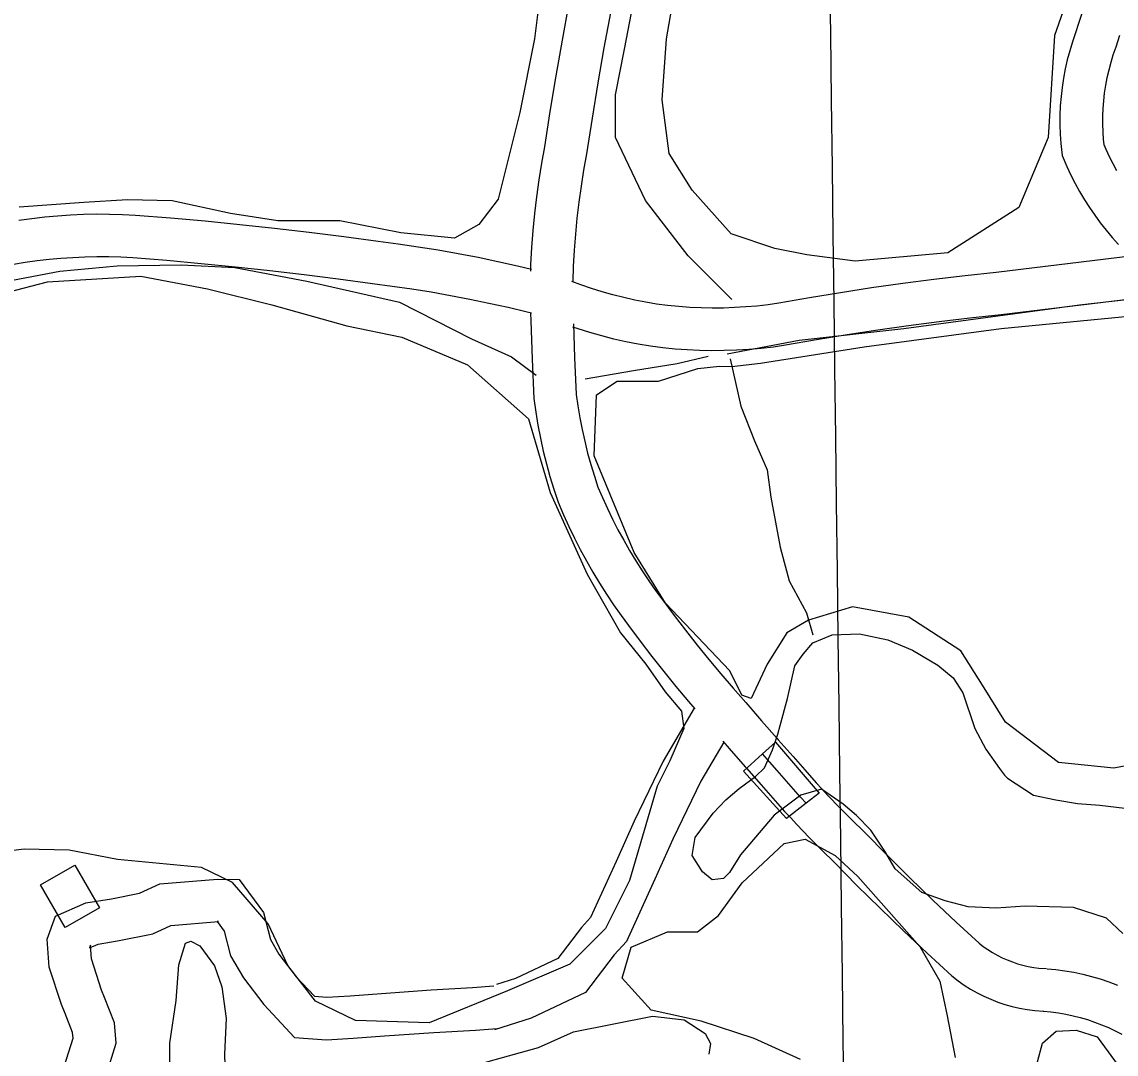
# Model space of a CAD drawing. Extents: x 3715084 to 3753216, y 488173 to 513963.
# Drawn here: x 3734573 to 3735343, y 497660 to 498387 of the extents above; entities that cross this region are included whole.
import ezdxf

# ---------------------------------------------------------------- set-up
doc = ezdxf.new("R2010")
doc.units = 0
for name, color, linetype in [('V-BLDG-OTLN', 7, 'Continuous'), ('V-BRDG-OTLN', 7, 'Continuous'), ('V-GRID-MAJR', 7, 'Continuous'), ('V-ROAD-CNTR', 7, 'Continuous'), ('V-SITE-VEGE', 7, 'Continuous'), ('V-TOPO-SHOR', 7, 'Continuous')]:
    doc.layers.add(name, color=color, linetype=linetype)

msp = doc.modelspace()

# ---------------------------------------------------------------- linework, layer by layer
at = {"layer": 'V-BLDG-OTLN'}
msp.add_lwpolyline([(3734603.261, 497749.349), (3734585.968, 497779.47500000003), (3734610.077, 497793.314), (3734627.36, 497763.184)], close=True, dxfattribs=at)
at = {"layer": 'V-BRDG-OTLN'}
msp.add_lwpolyline([(3735080.72, 497859.39900000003), (3735093.946, 497871.498), (3735103.1580000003, 497879.897), (3735133.9020000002, 497844), (3735124.711, 497836.854), (3735110.827, 497826.063)], close=True, dxfattribs=at)
msp.add_lwpolyline([(3735124.711, 497836.854), (3735120.7320000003, 497841.161), (3735112.517, 497850.387), (3735104.473, 497859.759), (3735093.946, 497871.498)], dxfattribs=at)
at = {"layer": 'V-GRID-MAJR'}
msp.add_spline([(3735199.485, 493788.957), (3735123.717, 499845.93700000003), (3735047.9050000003, 505906.385), (3734972.094, 511966.84500000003), (3734972.051, 511970.3)], degree=3, dxfattribs=at)
at = {"layer": 'V-ROAD-CNTR'}
for points in [[(3734957.5419398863, 498398.90196140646), (3734952.934288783, 498373.9063845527), (3734948.5711131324, 498348.87092924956), (3734944.4532117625, 498323.7913609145), (3734940.624048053, 498298.93961078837), (3734938.552787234, 498287.5073270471), (3734936.6610161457, 498275.6845275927), (3734935.013659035, 498263.8297147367), (3734933.6085368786, 498251.94006166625), (3734932.448627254, 498240.0248130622), (3734931.534021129, 498228.0887412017), (3734930.8658657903, 498216.1368688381), (3734930.6973504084, 498211.39157336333)], [(3734987.018060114, 498393.3180385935), (3734982.463711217, 498368.61161544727), (3734978.1508868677, 498343.8650707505), (3734974.0807882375, 498319.07663908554), (3734970.213951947, 498293.9803892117), (3734968.127212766, 498282.4626729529), (3734966.332983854, 498271.24947240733), (3734964.770340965, 498260.0042852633), (3734963.4374631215, 498248.7259383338), (3734962.337372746, 498237.4251869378), (3734961.4699788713, 498226.10525879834), (3734960.8361342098, 498214.76713116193), (3734960.4583439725, 498204.1287770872)], [(3735319.453301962, 498394.89351881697), (3735316.6653939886, 498386.50687487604), (3735314.211328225, 498378.50229848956), (3735312.227162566, 498372.8192807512), (3735310.2874015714, 498366.5270718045), (3735308.5838821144, 498360.1694498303), (3735307.1140945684, 498353.75086796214), (3735305.8840799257, 498347.28072876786), (3735304.8948447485, 498340.77317727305), (3735304.1455394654, 498334.2304095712), (3735303.640901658, 498327.662472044), (3735303.378941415, 498321.0883614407), (3735303.358196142, 498314.5055589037), (3735303.5821158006, 498307.9234132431), (3735304.049713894, 498301.3519120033), (3735304.9713495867, 498292.8819103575), (3735308.3116499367, 498285.0092478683), (3735311.0871775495, 498279.02735801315), (3735314.06190632, 498273.1460735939), (3735317.2270663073, 498267.367439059), (3735320.585117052, 498261.6967378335), (3735324.131189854, 498256.1379413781), (3735327.8589517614, 498250.7048230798), (3735331.7648252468, 498245.39781215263), (3735335.8485599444, 498240.2208964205), (3735340.1010293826, 498235.18610245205), (3735344.660089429, 498230.13785369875)], [(3735345.2446060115, 498377.377125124), (3735342.724671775, 498369.1577015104), (3735340.732837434, 498363.4527192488), (3735339.120598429, 498358.2229281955), (3735337.704117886, 498352.9365501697), (3735336.481905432, 498347.5991320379), (3735335.4599200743, 498342.22327123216), (3735334.6371552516, 498336.810822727), (3735334.014460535, 498331.37359042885), (3735333.595098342, 498325.91552795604), (3735333.377058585, 498320.4436385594), (3735333.3598038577, 498314.9684410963), (3735333.5458842, 498309.49858675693), (3735333.9342861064, 498304.04008799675), (3735334.3166504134, 498300.52608964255), (3735335.7343500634, 498297.1847521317), (3735338.0868224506, 498292.11464198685), (3735340.61009368, 498287.1259264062), (3735343.296933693, 498282.220560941)], [(3734931.460909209, 498212.66913352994), (3734921.710271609, 498214.9761657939), (3734907.788594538, 498218.05644348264), (3734893.827748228, 498220.93228846), (3734879.827566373, 498223.6070167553), (3734865.7876120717, 498226.0780243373), (3734851.7132565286, 498228.34267639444), (3734837.608850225, 498230.4041599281), (3734823.6125333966, 498232.24130849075), (3734799.3948110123, 498235.524150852), (3734775.046474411, 498238.6011273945), (3734750.672436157, 498241.45807279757), (3734726.2733105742, 498244.0897552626), (3734701.8530402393, 498246.5011124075), (3734677.4098186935, 498248.69022271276), (3734652.7933624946, 498250.671764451), (3734643.613269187, 498251.13301785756), (3734634.4738939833, 498251.37538917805), (3734625.332251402, 498251.40346930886), (3734616.1963883, 498251.21734143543), (3734607.0645331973, 498250.8190835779), (3734597.9411644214, 498250.20635105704), (3734588.838210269, 498249.37748615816), (3734579.7562934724, 498248.3384533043), (3734570.700485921, 498247.08295597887)], [(3734931.421953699, 498181.8045078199), (3734928.46324744, 498182.5501078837), (3734915.0157283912, 498185.7318342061), (3734901.521405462, 498188.7175565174), (3734887.9862517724, 498191.50571154), (3734874.412433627, 498194.0989832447), (3734860.8043879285, 498196.49397566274), (3734847.1607434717, 498198.68932360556), (3734833.487149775, 498200.6878400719), (3734819.6454666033, 498202.50469150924), (3734795.499188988, 498205.777849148), (3734771.419525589, 498208.82087260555), (3734747.3175638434, 498211.6459272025), (3734723.190689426, 498214.2482447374), (3734699.0409597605, 498216.63288759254), (3734674.8681813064, 498218.79777728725), (3734650.836637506, 498220.73223554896), (3734642.4627308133, 498221.15298214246), (3734634.030106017, 498221.376610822), (3734625.591748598, 498221.4025306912), (3734617.1556117, 498221.2306585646), (3734608.723466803, 498220.86291642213), (3734600.306835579, 498220.297648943), (3734591.903789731, 498219.53251384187), (3734583.5217065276, 498218.5735466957), (3734575.1655140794, 498217.41504402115), (3734566.832702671, 498216.0617785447)], [(3735353.0751754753, 498221.9033180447), (3735258.536210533, 498210.509084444), (3735236.700457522, 498208.14497732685), (3735214.7188588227, 498205.52032386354), (3735192.770283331, 498202.65194679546), (3735170.853757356, 498199.5447631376), (3735148.9724227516, 498196.1935949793), (3735127.12660979, 498192.600818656), (3735105.660327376, 498188.82817333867), (3735097.9219523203, 498187.74064346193), (3735090.098462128, 498186.8514806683), (3735082.2550081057, 498186.1698550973), (3735074.396121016, 498185.6959236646), (3735066.527265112, 498185.43318422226), (3735058.6525238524, 498185.3760656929), (3735050.781674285, 498185.53026543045), (3735042.9169259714, 498185.89104243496), (3735035.065107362, 498186.46215301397), (3735027.2276072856, 498187.24009464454), (3735019.544472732, 498188.20809283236), (3735011.8853931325, 498189.51752120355), (3735004.1363062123, 498191.0576296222), (3734996.4289882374, 498192.802197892), (3734988.7755733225, 498194.75314300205), (3734981.1721805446, 498196.90718379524), (3734973.6326908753, 498199.2633337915), (3734966.1577328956, 498201.82065644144), (3734959.7767867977, 498204.1955722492)], [(3735396.024238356, 498196.8626140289), (3735261.945789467, 498180.702915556), (3735240.093542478, 498178.33702267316), (3735218.4411411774, 498175.7516761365), (3735196.819716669, 498172.9260532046), (3735175.2302426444, 498169.86523686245), (3735153.677577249, 498166.56440502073), (3735132.1573902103, 498163.02518134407), (3735110.345672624, 498159.19182666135), (3735101.70404768, 498157.97735653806), (3735093.091537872, 498156.9985193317), (3735084.456991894, 498156.2481449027), (3735075.7998789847, 498155.7260763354), (3735067.136734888, 498155.4368157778), (3735058.4674761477, 498155.37393430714), (3735049.800325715, 498155.54373456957), (3735041.141074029, 498155.9409575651), (3735032.494892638, 498156.5698469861), (3735023.8703927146, 498157.4259053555), (3735015.1395272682, 498158.5259071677), (3735006.432606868, 498160.0144787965), (3734997.8996937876, 498161.7103703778), (3734989.411011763, 498163.6318021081), (3734980.980426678, 498165.780856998), (3734972.6078194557, 498168.1528162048), (3734964.301309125, 498170.7486662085), (3734960.551498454, 498172.03154643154)], [(3734930.8551896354, 498182.12387267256), (3734930.9636606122, 498176.5220976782), (3734931.8327810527, 498149.45347751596), (3734933.0723246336, 498121.7974482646), (3734934.417714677, 498112.10117157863), (3734935.9375587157, 498102.9413692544), (3734937.6974656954, 498093.82431998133), (3734939.6974937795, 498084.7578741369), (3734941.935302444, 498075.74291103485), (3734944.4131090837, 498066.7948116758), (3734947.123348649, 498057.91316340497), (3734950.197845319, 498048.72129056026), (3734953.9334125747, 498039.9617665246), (3734957.694972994, 498031.68570962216), (3734961.647449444, 498023.4968771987), (3734965.7900494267, 498015.4030501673), (3734970.1196834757, 498007.40923975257), (3734974.630986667, 497999.5196565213), (3734979.3237501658, 497991.73339171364), (3734984.200739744, 497984.05483794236), (3734989.2548988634, 497976.4964781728), (3734994.4795537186, 497969.05971318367), (3734999.7835579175, 497961.86813754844), (3735007.843081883, 497950.99893611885), (3735016.11792153, 497940.1725181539), (3735024.554027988, 497929.47261978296), (3735033.143018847, 497918.8974883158), (3735041.891598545, 497908.44819123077), (3735046.4393509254, 497903.1758112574)], [(3734961.0514339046, 498174.269908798), (3734961.8112189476, 498150.6065224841), (3734962.9796753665, 498124.5365517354), (3734964.078285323, 498116.61882842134), (3734965.4684412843, 498108.24063074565), (3734967.0785343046, 498099.89968001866), (3734968.9085062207, 498091.60412586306), (3734970.954697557, 498083.3610889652), (3734973.2208909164, 498075.1771883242), (3734975.700651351, 498067.05083659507), (3734978.2661546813, 498059.38070943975), (3734981.3905874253, 498052.0542334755), (3734984.8630270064, 498044.41429037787), (3734988.512550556, 498036.8531228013), (3734992.3359505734, 498029.3829498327), (3734996.3343165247, 498022.00076024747), (3735000.5030133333, 498014.7103434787), (3735004.8362498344, 498007.5206082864), (3735009.3352602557, 498000.4371620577), (3735014.0011011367, 497993.45952182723), (3735018.8284462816, 497986.5882868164), (3735023.9044420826, 497979.7058624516), (3735031.810918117, 497969.04306388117), (3735039.81607847, 497958.5694818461), (3735047.977972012, 497948.2173802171), (3735056.288981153, 497937.98451168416), (3735064.752401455, 497927.87580876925), (3735073.363631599, 497917.89248655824), (3735082.28591405, 497907.84978270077), (3735093.338175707, 497894.9357496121), (3735104.3857174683, 497882.3235600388), (3735105.112338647, 497881.5136319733), (3735115.749204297, 497869.6521172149), (3735123.81041475, 497860.260065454), (3735131.843164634, 497851.2387446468), (3735135.727262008, 497847.0344703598), (3735140.036978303, 497842.3723811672), (3735148.394405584, 497833.6521402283), (3735156.9113333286, 497825.08534871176), (3735165.810513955, 497816.45714798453), (3735181.8074650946, 497800.17306693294), (3735197.8097222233, 497784.2818952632), (3735214.006851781, 497768.59058507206), (3735230.3979962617, 497753.1029519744), (3735246.558762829, 497738.209336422), (3735249.3910273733, 497736.0305518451), (3735252.5849083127, 497733.8079491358), (3735255.8765467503, 497731.7380978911), (3735259.2644705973, 497729.8284793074), (3735262.7364491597, 497728.07896064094), (3735266.2865635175, 497726.4994427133), (3735269.908844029, 497725.0882414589), (3735273.5941851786, 497723.85077828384), (3735277.3360493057, 497722.7884407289), (3735281.123480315, 497721.90394578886), (3735284.9441656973, 497721.20098023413), (3735288.5737925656, 497720.7103394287), (3735293.825941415, 497720.4094444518)], [(3735045.9753929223, 497903.7136951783), (3735024.1239126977, 497866.38424112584), (3735003.806953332, 497824.26332536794), (3734990.966979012, 497795.75838237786), (3734972.96801501, 497756.37246114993), (3734966.544027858, 497749.34747519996), (3734949.973061, 497727.5125188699), (3734920.301120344, 497713.50154689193), (3734906.759147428, 497709.184555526)], [(3735066.7659044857, 497879.8457704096), (3735050.6218597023, 497852.266269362), (3735030.998898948, 497811.5833507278), (3735018.2869243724, 497783.3624071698), (3734998.2919643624, 497739.61049467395), (3734989.6099817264, 497730.11751366), (3734969.429022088, 497703.52256684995), (3734931.3110983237, 497685.5236028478), (3734905.411150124, 497677.2666193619)], [(3735066.200957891, 497880.5058831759), (3735070.6578242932, 497875.2982503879), (3735081.936282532, 497862.4224399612), (3735082.779661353, 497861.48236802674), (3735093.196795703, 497849.8658827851), (3735101.22358525, 497840.513934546), (3735109.620835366, 497831.0832553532), (3735113.6947379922, 497826.6735296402), (3735118.191021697, 497821.80961883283), (3735126.9255944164, 497812.69585977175), (3735135.8306666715, 497803.73865128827), (3735144.665486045, 497795.17285201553), (3735160.5365349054, 497779.0169330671), (3735176.802277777, 497762.86410473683), (3735193.267148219, 497746.91341492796), (3735209.9300037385, 497731.1690480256), (3735227.2092371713, 497715.24466357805), (3735231.666972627, 497711.8154481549), (3735236.0230916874, 497708.7840508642), (3735240.51745325, 497705.9579021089), (3735245.1415294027, 497703.3515206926), (3735249.8815508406, 497700.9630393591), (3735254.7374364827, 497698.80255728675), (3735259.683155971, 497696.8757585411), (3735264.7178148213, 497695.1852217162), (3735269.8239506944, 497693.7355592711), (3735274.9945196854, 497692.5280542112), (3735280.217834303, 497691.56701976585), (3735285.702207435, 497690.82566057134), (3735292.110058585, 497690.4585555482)], [(3734602.540755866, 497651.4646709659), (3734608.786743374, 497671.3986310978), (3734608.4927439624, 497675.32762324), (3734603.135754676, 497688.79159631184), (3734600.5907597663, 497695.0805837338), (3734592.049776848, 497721.47153095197), (3734590.581779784, 497741.03949181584), (3734596.4337680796, 497757.250459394), (3734617.780725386, 497766.70244049), (3734635.826689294, 497769.64443460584), (3734655.581649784, 497773.52342684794), (3734669.834621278, 497780.18841351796), (3734710.3525402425, 497783.49140691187), (3734725.759509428, 497783.1074076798), (3734742.782475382, 497759.7974542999), (3734747.7174655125, 497740.8474921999), (3734753.659453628, 497730.568512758), (3734765.9264290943, 497714.6565445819), (3734778.716403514, 497700.998571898), (3734787.352386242, 497700.3055732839), (3734803.8973531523, 497701.32257124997), (3734825.83830927, 497702.96856795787), (3734860.879239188, 497705.355563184), (3734890.026180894, 497707.0625597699), (3734904.96315102, 497708.183557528)], [(3734631.802697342, 497644.5186848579), (3734639.132682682, 497667.9106380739), (3734638.0646848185, 497682.149609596), (3734630.977698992, 497699.9635739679), (3734628.8027033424, 497705.3385632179), (3734621.697717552, 497727.29351930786), (3734620.977718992, 497736.8875001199), (3734620.2997203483, 497735.0085038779), (3734626.4067081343, 497737.71249846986), (3734641.1326786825, 497740.11249367), (3734664.965631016, 497744.793484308), (3734677.6526056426, 497750.7264724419), (3734711.2005385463, 497753.4614669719), (3734710.2435404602, 497753.485466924), (3734715.18853057, 497746.7134804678), (3734719.7095215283, 497729.353515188), (3734728.6835035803, 497713.82854623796), (3734743.046474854, 497695.200583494), (3734764.7504314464, 497672.0226298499), (3734787.070386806, 497670.2316334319), (3734805.9393490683, 497671.390631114), (3734827.9803049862, 497673.04462780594), (3734862.7752353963, 497675.4156230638), (3734892.026176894, 497677.128619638), (3734907.2071465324, 497678.2676173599)], [(3735294.3931658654, 497720.3661432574), (3735300.4929855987, 497719.7839592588), (3735306.8491033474, 497718.9316441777), (3735313.1691551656, 497717.8356560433), (3735319.4433854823, 497716.4999655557), (3735325.6619025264, 497714.9230998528), (3735331.8121764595, 497713.1134852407), (3735337.895447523, 497711.065955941), (3735343.892597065, 497708.7890161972)], [(3735291.542834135, 497690.50185674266), (3735297.0730144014, 497689.9740407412), (3735302.2908966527, 497689.27435582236), (3735307.4808448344, 497688.3743439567), (3735312.6306145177, 497687.2780344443), (3735317.7380974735, 497685.9829001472), (3735322.789823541, 497684.4965147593), (3735327.7825524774, 497682.81604405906), (3735332.705402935, 497680.94698380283), (3735337.553600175, 497678.88992690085), (3735342.319953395, 497676.6501195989), (3735346.9530874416, 497674.2508978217)]]:
    msp.add_lwpolyline(points, dxfattribs=at)
at = {"layer": 'V-SITE-VEGE'}
for points in [[(3735314.311, 498419.621), (3735299.557, 498377.332), (3735295.045, 498305.559), (3735274.52, 498256.223), (3735224.522, 498224.199), (3735159.156, 498218.456), (3735125.194, 498222.955), (3735102.769, 498227.449), (3735072.012, 498237.713), (3735044.466, 498268.483), (3735028.453, 498294.123), (3735023.341, 498331.934), (3735026.563, 498374.868), (3735042.617, 498468.425)], [(3734941.9960000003, 498442.827), (3734933.6410000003, 498374.903), (3734923.3680000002, 498322.998), (3734907.967, 498262.126), (3734894.501, 498244.18700000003), (3734877.196, 498234.582), (3734839.3880000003, 498238.44), (3734796.455, 498246.786), (3734752.878, 498246.802), (3734719.557, 498251.941), (3734678.548, 498260.927), (3734647.148, 498261.581), (3734616.387, 498259.67), (3734570.889, 498256.481)], [(3734528.468, 498187.683), (3734590.836, 498203.858), (3734656.444, 498207.884), (3734703.415, 498198.957), (3734748.7660000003, 498187.603), (3734801.4050000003, 498173.005), (3734840.278, 498164.891), (3734886.436, 498145.43700000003), (3734929.348, 498107.354), (3734944.716, 498055.51300000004), (3734970.615, 497997.999), (3734994.0870000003, 497956.685), (3735011.899, 497934.81), (3735025.659, 497915.368), (3735036.9930000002, 497901.596), (3735038.609, 497889.447), (3735028.881, 497866.76900000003), (3735019.966, 497848.958), (3735000.504, 497782.549), (3734983.483, 497748.54000000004), (3734958.366, 497723.44200000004), (3734914.623, 497704.83), (3734859.542, 497682.173), (3734807.705, 497683.811), (3734779.365, 497697.59), (3734759.935, 497722.705), (3734746.177, 497751.86600000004), (3734721.0810000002, 497781.034), (3734699.216, 497791.571), (3734640.095, 497797.25800000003), (3734606.079, 497803.75200000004), (3734574.4930000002, 497804.574), (3734542.096, 497800.53500000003)], [(3735375.241, 497868.012), (3735341.221, 497861.547), (3735302.346, 497865.61), (3735265.1010000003, 497893.971), (3735248.912, 497919.89400000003), (3735233.5330000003, 497944.196), (3735197.095, 497967.699), (3735157.411, 497975.00200000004), (3735126.497, 497965.591), (3735111.1040000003, 497956.689), (3735097.327, 497934.826), (3735085.9790000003, 497910.531), (3735079.501, 497912.962), (3735071.02, 497929.93), (3735025.682, 497977.732), (3735003.828, 498013.375), (3734975.506, 498081.418), (3734977.14, 498124.344), (3734991.724, 498134.06), (3735020.881, 498134.048), (3735048.421, 498142.946), (3735063.809, 498144.56), (3735072.432, 498144.306), (3735092.68, 498146.729), (3735165.579, 498158.04000000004), (3735261.964, 498170.965), (3735361.5870000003, 498180.648)], [(3735120.75, 497656.538), (3735088.068, 497671.29000000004), (3735050.9050000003, 497683.479), (3735015.663, 497691.18200000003), (3734995.165, 497713.62), (3735001.5810000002, 497735.40400000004), (3735027.218, 497746.29000000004), (3735048.366, 497746.281), (3735063.109, 497757.81200000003), (3735079.7800000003, 497780.874), (3735109.269, 497808.42), (3735124.006, 497811.619), (3735145.1520000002, 497800.076), (3735161.165, 497785.333), (3735204.722, 497735.972), (3735218.8140000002, 497711.613), (3735223.932, 497687.26), (3735229.6890000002, 497657.77900000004)], [(3735284.154, 497641.739), (3735291.211, 497668.011), (3735300.829, 497676.338), (3735314.927, 497676.973), (3735329.664, 497672.484), (3735346.958, 497648.766)]]:
    msp.add_lwpolyline(points, dxfattribs=at)
at = {"layer": 'V-TOPO-SHOR'}
msp.add_line((3735264.409, 497856.533), (3735266.463, 497854.52), dxfattribs=at)
for points in [[(3735072.491, 498191.336), (3735041.742, 498222.108), (3735011.639, 498261.208), (3734990.507, 498305.433), (3734990.518, 498335.552), (3734996.938, 498367.58900000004), (3735005.286, 498411.804), (3735019.397, 498452.17), (3735025.1780000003, 498487.414), (3735031.605, 498538.034), (3735038.031, 498588.659), (3735052.787, 498634.151), (3735077.1520000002, 498676.436), (3735086.1410000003, 498718.086), (3735099.629, 498802.668), (3735099.015, 498875.082), (3735082.3680000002, 498918.663), (3735068.286, 498963.527), (3735054.077, 499012.591)], [(3734326.448, 497837.878), (3734324.539, 497875.686), (3734325.833, 497911.571), (3734325.845, 497942.332), (3734327.779, 497973.08900000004), (3734338.684, 498005.767), (3734355.359, 498042.928), (3734375.237, 498076.886), (3734395.115, 498109.56), (3734418.835, 498135.184), (3734447.04, 498159.525), (3734487.42, 498185.143), (3734519.465, 498194.742), (3734555.994, 498203.061), (3734599.573, 498211.374), (3734639.9450000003, 498215.206), (3734684.805, 498215.83), (3734722.611, 498213.893), (3734773.231, 498204.26300000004), (3734838.591, 498189.499), (3734889.205, 498163.848), (3734917.398, 498151.022), (3734934.6950000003, 498138.199)], [(3735383.287, 498195.068), (3735317.2800000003, 498187.402), (3735193.597, 498170.787), (3735119.9, 498162.482), (3735069.271, 498152.889)], [(3734969.298, 498135.623), (3735003.262, 498141.37700000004), (3735034.025, 498146.493), (3735055.8140000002, 498151.61100000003)], [(3735071.193, 498149.684), (3735078.87, 498116.359), (3735088.474, 498092.004), (3735097.438, 498071.496), (3735099.994, 498052.26900000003), (3735106.389, 498017.023), (3735112.789, 497993.309), (3735124.957, 497970.875), (3735129.438, 497955.495)], [(3735222.5130000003, 497768.11100000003), (3735206.295, 497773.874), (3735187.4620000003, 497790.62700000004), (3735180.14, 497803.18700000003), (3735170.203, 497817.84500000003), (3735160.264, 497828.31200000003), (3735150.847, 497836.166), (3735135.676, 497846.63800000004), (3735121.022, 497842.455), (3735102.179, 497828.335), (3735078.6210000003, 497800.609), (3735070.767, 497788.052), (3735066.578, 497783.868), (3735058.728, 497782.824), (3735051.927, 497788.583), (3735044.605, 497800.099), (3735046.705, 497812.655), (3735059.269, 497829.92), (3735068.168, 497839.336), (3735077.59, 497847.18200000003), (3735089.106, 497855.55), (3735095.3880000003, 497861.82800000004), (3735101.149, 497874.386), (3735104.8170000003, 497885.371), (3735106.387, 497891.651), (3735111.628, 497910.488), (3735116.869, 497933.512), (3735122.628, 497941.882), (3735129.434, 497949.728), (3735143.043, 497955.478), (3735162.404, 497955.99700000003), (3735182.286, 497951.802), (3735199.5530000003, 497944.47000000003), (3735217.342, 497933.99700000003), (3735228.327, 497925.096), (3735235.127, 497914.629), (3735243.491, 497889.50800000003), (3735251.335, 497874.853), (3735260.747, 497861.244), (3735264.409, 497856.533)], [(3735266.463, 497854.52), (3735284.813, 497842.396), (3735300.509, 497839.25), (3735315.685, 497836.629), (3735331.383, 497835.576)], [(3735331.383, 497835.576), (3735370.629, 497830.854)], [(3735347.572, 497745.04000000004), (3735336.0640000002, 497756.034), (3735313.041, 497763.37), (3735279.028, 497764.429), (3735258.619, 497762.86600000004), (3735238.733, 497763.919), (3735222.5130000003, 497768.11100000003)], [(3734676.901, 497637.819), (3734676.914, 497667.93700000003), (3734681.411, 497698.053), (3734683.342, 497723.047), (3734687.8340000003, 497738.423), (3734691.68, 497739.70300000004), (3734698.086, 497736.496)], [(3734698.086, 497736.496), (3734708.3340000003, 497722.396), (3734713.454, 497707.65400000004), (3734716.651, 497685.224), (3734715.361, 497660.233), (3734715.991, 497636.523)], [(3734875.561, 497648), (3734936.3710000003, 497664.84500000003), (3734961.137, 497675.843), (3735016.556, 497687.039), (3735038.984, 497684.467), (3735053.719, 497674.847), (3735057.561, 497667.798), (3735056.2770000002, 497660.11)]]:
    msp.add_lwpolyline(points, dxfattribs=at)

doc.saveas('drawing.dxf')
